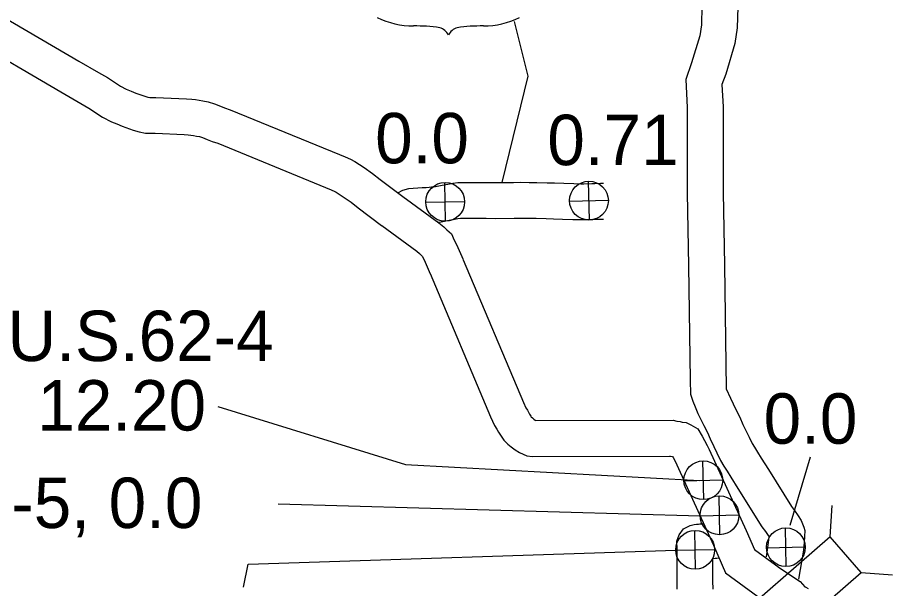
# Model space of a CAD drawing. Extents: x -939622 to -934245, y 1383184 to 1385301.
# Drawn here: x -935406.67 to -935384.68, y 1384294.04 to 1384308.4 of the extents above; entities that cross this region are included whole.
import ezdxf

# ---------------------------------------------------------------- set-up
doc = ezdxf.new("R2010")
doc.units = 0
for name, color, linetype in [('10', 7, 'Continuous'), ('15', 7, 'Continuous'), ('20', 7, 'Continuous'), ('22', 7, 'Continuous'), ('25', 7, 'Continuous'), ('26', 7, 'Continuous')]:
    doc.layers.add(name, color=color, linetype=linetype)

msp = doc.modelspace()

# ---------------------------------------------------------------- linework, layer by layer
at = {"layer": '10'}
for points in [[(-935389.401, 1384311.224), (-935389.468, 1384308.679), (-935389.484, 1384308.212), (-935389.523, 1384307.936), (-935389.728, 1384307.254), (-935389.874, 1384306.841), (-935389.838, 1384306.13), (-935389.837, 1384303.985), (-935389.806, 1384302.155)], [(-935388.507, 1384310.98), (-935388.568, 1384308.652), (-935388.586, 1384308.133), (-935388.642, 1384307.742), (-935388.872, 1384306.975), (-935388.966, 1384306.709), (-935388.938, 1384306.152), (-935388.937, 1384303.993), (-935388.906, 1384302.17)], [(-935389.806, 1384302.156), (-935389.763, 1384299.281), (-935389.759, 1384298.927)], [(-935388.906, 1384302.169), (-935388.859, 1384299.059)], [(-935388.859, 1384299.059), (-935388.755, 1384298.826), (-935388.617, 1384298.542), (-935388.516, 1384298.349), (-935388.439, 1384298.167), (-935388.36, 1384297.996), (-935388.286, 1384297.844), (-935388.209, 1384297.688), (-935388.152, 1384297.591), (-935388.075, 1384297.472), (-935387.979, 1384297.32), (-935387.8, 1384297.034), (-935387.22, 1384296.102), (-935387.142, 1384295.999), (-935387.051, 1384295.867), (-935386.977, 1384295.748), (-935386.911, 1384295.586), (-935386.882, 1384295.498)], [(-935389.758, 1384298.925), (-935389.702, 1384298.755), (-935389.643, 1384298.608), (-935389.571, 1384298.445), (-935389.42, 1384298.136), (-935389.33, 1384297.964), (-935389.262, 1384297.803), (-935389.174, 1384297.612), (-935389.094, 1384297.448), (-935389.001, 1384297.26), (-935388.917, 1384297.117), (-935388.834, 1384296.988), (-935388.742, 1384296.842), (-935388.563, 1384296.557), (-935387.962, 1384295.591), (-935387.872, 1384295.472), (-935387.804, 1384295.373), (-935387.781, 1384295.337)], [(-935390.091, 1384294.026), (-935390.091, 1384294.078), (-935390.094, 1384294.145), (-935390.093, 1384294.222), (-935390.093, 1384294.276), (-935390.095, 1384294.341), (-935390.094, 1384294.412), (-935390.094, 1384294.474), (-935390.094, 1384294.536), (-935390.095, 1384294.598), (-935390.096, 1384294.664), (-935390.096, 1384294.731), (-935390.095, 1384294.795), (-935390.095, 1384294.844), (-935390.094, 1384294.916), (-935390.094, 1384294.979), (-935390.092, 1384295.021), (-935390.103, 1384295.234), (-935390.038, 1384295.392), (-935389.935, 1384295.542), (-935389.764, 1384295.629), (-935389.666, 1384295.65), (-935389.608, 1384295.657), (-935389.59, 1384295.658), (-935389.558, 1384295.663), (-935389.521, 1384295.666), (-935389.49, 1384295.67), (-935389.447, 1384295.674), (-935389.428, 1384295.677)], [(-935386.882, 1384295.498), (-935386.898, 1384295.194), (-935386.92, 1384295.004), (-935387.038, 1384294.275)], [(-935387.792, 1384295.336), (-935387.795, 1384295.271), (-935387.812, 1384295.128), (-935387.859, 1384294.836)], [(-935389.191, 1384294.029), (-935389.191, 1384294.102), (-935389.194, 1384294.157), (-935389.193, 1384294.213), (-935389.193, 1384294.287), (-935389.194, 1384294.349), (-935389.194, 1384294.409), (-935389.194, 1384294.476), (-935389.194, 1384294.542), (-935389.195, 1384294.607), (-935389.196, 1384294.67), (-935389.196, 1384294.73), (-935389.195, 1384294.79), (-935389.195, 1384294.795), (-935389.185, 1384294.796), (-935389.14, 1384294.801), (-935389.093, 1384294.806), (-935389.038, 1384294.812)]]:
    msp.add_lwpolyline(points, dxfattribs=at)
at = {"layer": '15'}
for points in [[(-935407.441, 1384308.649), (-935405.129, 1384307.302), (-935404.637, 1384307.015), (-935404.409, 1384306.889), (-935404.08, 1384306.67), (-935403.938, 1384306.597), (-935403.815, 1384306.548), (-935403.7, 1384306.492), (-935403.5, 1384306.423), (-935403.401, 1384306.397), (-935403.35, 1384306.385), (-935403.193, 1384306.383), (-935402.426, 1384306.354), (-935402.289, 1384306.341), (-935402.2, 1384306.331), (-935402.105, 1384306.317), (-935402.015, 1384306.301), (-935401.88, 1384306.278), (-935401.72, 1384306.225), (-935401.567, 1384306.165), (-935401.469, 1384306.125), (-935401.325, 1384306.077), (-935398.58, 1384304.952), (-935398.435, 1384304.889), (-935398.299, 1384304.832), (-935398.193, 1384304.773), (-935397.963, 1384304.621), (-935397.753, 1384304.478), (-935397.559, 1384304.322), (-935396.984, 1384303.892)], [(-935407.883, 1384307.865), (-935405.583, 1384306.525), (-935405.082, 1384306.232), (-935404.876, 1384306.119), (-935404.538, 1384305.894), (-935404.312, 1384305.776), (-935404.176, 1384305.723), (-935404.045, 1384305.66), (-935403.763, 1384305.562), (-935403.616, 1384305.523), (-935403.456, 1384305.487), (-935403.216, 1384305.484), (-935402.486, 1384305.456), (-935402.383, 1384305.446), (-935402.315, 1384305.438), (-935402.248, 1384305.428), (-935402.17, 1384305.415), (-935402.1, 1384305.402), (-935402.025, 1384305.378), (-935401.902, 1384305.33), (-935401.783, 1384305.281), (-935401.638, 1384305.233), (-935398.93, 1384304.123), (-935398.787, 1384304.061), (-935398.694, 1384304.022), (-935398.662, 1384304.004), (-935398.464, 1384303.874), (-935398.289, 1384303.754), (-935398.11, 1384303.61), (-935397.523, 1384303.171)], [(-935397.114, 1384303.99), (-935396.986, 1384304.058), (-935396.833, 1384304.1), (-935396.503, 1384304.124), (-935396.398, 1384304.125), (-935396.328, 1384304.128), (-935396.265, 1384304.135), (-935396.168, 1384304.149), (-935395.997, 1384304.181), (-935395.86, 1384304.209), (-935395.731, 1384304.232), (-935395.607, 1384304.246), (-935395.472, 1384304.251), (-935395.172, 1384304.251), (-935394.877, 1384304.249), (-935394.655, 1384304.245), (-935394.204, 1384304.25), (-935394.019, 1384304.254), (-935393.809, 1384304.251), (-935393.618, 1384304.251), (-935393.358, 1384304.243), (-935393.173, 1384304.237), (-935392.941, 1384304.23), (-935392.686, 1384304.219), (-935392.516, 1384304.215), (-935392.434, 1384304.215), (-935392.236, 1384304.221), (-935392.163, 1384304.223), (-935392.022, 1384304.228), (-935391.94, 1384304.228)], [(-935396.987, 1384303.895), (-935396.084, 1384303.233), (-935395.958, 1384303.13), (-935395.885, 1384303.055), (-935395.767, 1384302.955), (-935395.694, 1384302.798), (-935395.637, 1384302.691), (-935395.472, 1384302.311)], [(-935397.519, 1384303.169), (-935396.634, 1384302.519), (-935396.567, 1384302.466), (-935396.501, 1384302.397), (-935396.499, 1384302.396), (-935396.448, 1384302.3), (-935396.298, 1384301.953)], [(-935396.104, 1384303.249), (-935396.02, 1384303.261), (-935395.823, 1384303.298), (-935395.691, 1384303.325), (-935395.602, 1384303.341), (-935395.538, 1384303.348), (-935395.454, 1384303.351), (-935395.176, 1384303.351), (-935394.889, 1384303.349), (-935394.658, 1384303.345), (-935394.19, 1384303.35), (-935394.014, 1384303.354), (-935393.814, 1384303.351), (-935393.633, 1384303.351), (-935393.388, 1384303.343), (-935393.201, 1384303.337), (-935392.974, 1384303.33), (-935392.716, 1384303.32), (-935392.527, 1384303.315), (-935392.42, 1384303.315), (-935392.208, 1384303.322), (-935392.135, 1384303.324), (-935392.008, 1384303.328), (-935391.94, 1384303.328)], [(-935395.471, 1384302.307), (-935393.958, 1384298.721), (-935393.895, 1384298.581), (-935393.854, 1384298.521), (-935393.801, 1384298.425), (-935393.768, 1384298.37), (-935393.759, 1384298.359), (-935393.728, 1384298.328), (-935393.698, 1384298.301), (-935393.659, 1384298.271), (-935393.647, 1384298.264), (-935390.19, 1384298.27), (-935390.098, 1384298.25), (-935390.017, 1384298.238), (-935389.97, 1384298.226), (-935389.863, 1384298.211), (-935389.746, 1384298.158), (-935389.574, 1384298.053), (-935389.467, 1384297.875), (-935389.407, 1384297.763), (-935389.338, 1384297.639), (-935389.289, 1384297.537), (-935388.36, 1384295.502)], [(-935396.3, 1384301.957), (-935394.783, 1384298.361), (-935394.684, 1384298.14), (-935394.622, 1384298.05), (-935394.579, 1384297.972), (-935394.517, 1384297.871), (-935394.447, 1384297.774), (-935394.346, 1384297.673), (-935394.268, 1384297.604), (-935394.164, 1384297.525), (-935394.055, 1384297.459), (-935393.873, 1384297.374), (-935393.732, 1384297.364), (-935390.283, 1384297.37), (-935390.261, 1384297.365), (-935390.211, 1384297.357), (-935390.196, 1384297.331), (-935390.138, 1384297.226), (-935390.104, 1384297.154), (-935389.179, 1384295.128)], [(-935388.358, 1384295.497), (-935388.148, 1384295.021), (-935387.532, 1384294.57)], [(-935389.181, 1384295.134), (-935388.874, 1384294.438), (-935388.063, 1384293.844)], [(-935387.546, 1384294.581), (-935387.001, 1384294.214), (-935386.881, 1384294.087), (-935386.861, 1384294.074), (-935386.798, 1384294.042)]]:
    msp.add_lwpolyline(points, dxfattribs=at)
at = {"layer": '20'}
for p, q in [((-935386.25, 1384295.338), (-935386.196, 1384296.128)), ((-935385.47, 1384294.442), (-935384.679, 1384294.387))]:
    msp.add_line(p, q, dxfattribs=at)
msp.add_lwpolyline([(-935388.157, 1384292.101), (-935385.47, 1384294.442), (-935386.25, 1384295.338), (-935388.937, 1384292.996)], close=True, dxfattribs=at)
at = {"layer": '22'}
for p, q in [((-935394.191, 1384308.297), (-935393.848, 1384306.922)), ((-935393.848, 1384306.922), (-935394.497, 1384304.248))]:
    msp.add_line(p, q, dxfattribs=at)
for centre, radius, start, end in [((-935396.704, 1384310.301), 2.118, 244.0771, 269.5779), ((-935394.979, 1384310.301), 2.118, 270.4221, 295.9229), ((-935396.655, 1384304.303), 3.88, 81.1942, 90.9539), ((-935396.17, 1384307.782), 0.372, 28.0342, 72.9864), ((-935395.514, 1384307.782), 0.372, 107.0136, 151.9658), ((-935395.028, 1384304.303), 3.88, 89.0461, 98.8058)]:
    msp.add_arc(centre, radius, start, end, dxfattribs=at)
at = {"layer": '25'}
msp.add_line((-935386.747, 1384297.339), (-935387.259, 1384295.623), dxfattribs=at)
for points in [[(-935401.635, 1384298.618), (-935396.917, 1384297.161), (-935389.533, 1384296.753)], [(-935400.121, 1384296.17), (-935389.516, 1384295.87)], [(-935400.994, 1384294.072), (-935400.878, 1384294.654), (-935390.129, 1384295.003)]]:
    msp.add_lwpolyline(points, dxfattribs=at)
at = {"layer": '26'}
for p, q in [((-935392.299, 1384303.304), (-935392.321, 1384304.28)), ((-935395.911, 1384303.274), (-935395.933, 1384304.25)), ((-935396.41, 1384303.751), (-935395.434, 1384303.773)), ((-935392.798, 1384303.781), (-935391.822, 1384303.803)), ((-935389.424, 1384296.275), (-935389.447, 1384297.252)), ((-935389.924, 1384296.752), (-935388.947, 1384296.775)), ((-935389.016, 1384295.394), (-935389.039, 1384296.37)), ((-935389.516, 1384295.87), (-935388.539, 1384295.893)), ((-935389.629, 1384294.526), (-935389.652, 1384295.502)), ((-935387.348, 1384294.591), (-935387.371, 1384295.567)), ((-935390.129, 1384295.003), (-935389.152, 1384295.026)), ((-935387.848, 1384295.068), (-935386.871, 1384295.09))]:
    msp.add_line(p, q, dxfattribs=at)
for centre in [(-935392.31, 1384303.792), (-935395.922, 1384303.762), (-935389.435, 1384296.763), (-935389.028, 1384295.882), (-935389.64, 1384295.014), (-935387.359, 1384295.079)]:
    msp.add_circle(centre, 0.488, dxfattribs=at)

# ---------------------------------------------------------------- texts
at = {"layer": '25'}
for s, p in [('0.0', (-935397.683, 1384304.73)), ('0.71', (-935393.355, 1384304.684)), ('END U.S.62-4', (-935410.971, 1384299.759)), ('12.20', (-935406.174, 1384298.013)), ('0.0', (-935387.918, 1384297.681)), ('U.S.62-5, 0.0', (-935412.01, 1384295.562))]:
    msp.add_text(s, height=1.2672, dxfattribs=at).set_placement(p)

doc.saveas('drawing.dxf')
